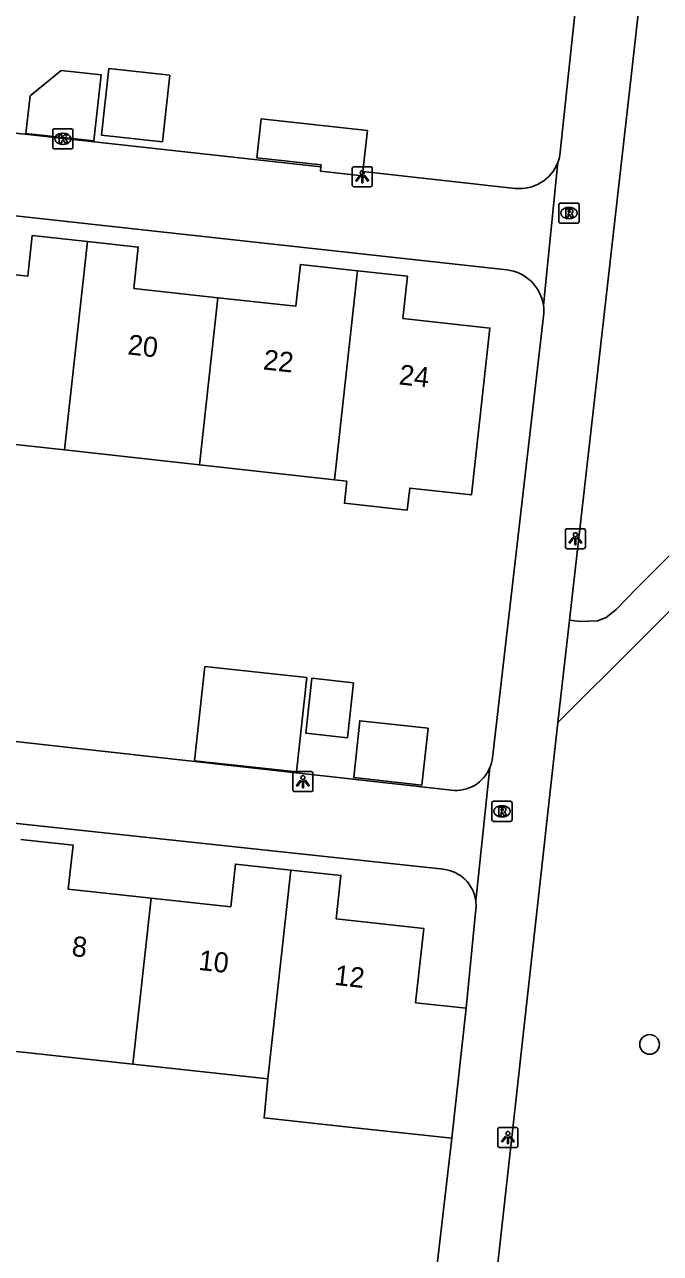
# Model space of a CAD drawing. Extents: x 161928 to 163055, y 386475 to 387428.
# Drawn here: x 162706 to 162737.6, y 386941.4 to 387002.4 of the extents above; entities that cross this region are included whole.
import ezdxf

# ---------------------------------------------------------------- set-up
doc = ezdxf.new("R2010")
doc.units = 0
for name, color, linetype in [('IMGEO_Boom', 7, 'Continuous'), ('IMGEO_Kolk', 7, 'Continuous'), ('IMGEO_Lichtpunt', 7, 'Continuous'), ('IMGEO_Pand', 7, 'Continuous'), ('IMGEO_Pand_nummerreeks', 7, 'Continuous'), ('IMGEO_Rioolput', 7, 'Continuous'), ('IMGEO_Voetpad_halfverhard', 7, 'Continuous'), ('IMGEO_Voetpad_open', 7, 'Continuous')]:
    doc.layers.add(name, color=color, linetype=linetype)

msp = doc.modelspace()

# ---------------------------------------------------------------- linework, layer by layer
at = {"layer": 'IMGEO_Boom'}
msp.add_circle((162737.043, 386951.743), 0.489, dxfattribs=at)
at = {"layer": 'IMGEO_Kolk'}
for p, q in [((162707.389, 386996.336), (162707.389, 386997.188)), ((162707.464, 386997.262), (162708.316, 386997.262)), ((162708.39, 386997.188), (162708.39, 386996.336)), ((162707.9, 386996.482), (162707.875, 386996.482)), ((162707.877, 386997.042), (162707.902, 386997.042)), ((162708.316, 386996.262), (162707.464, 386996.262))]:
    msp.add_line(p, q, dxfattribs=at)
for points in [[(162707.389, 386996.336), (162707.389, 386997.188)], [(162707.464, 386997.262), (162708.316, 386997.262)], [(162708.39, 386997.188), (162708.39, 386996.336)], [(162707.71, 386996.962), (162707.833, 386996.962), (162707.833, 386996.811), (162707.963, 386996.962), (162708.127, 386996.962), (162707.981, 386996.811), (162708.134, 386996.562), (162707.982, 386996.562), (162707.897, 386996.726), (162707.833, 386996.659), (162707.833, 386996.562), (162707.71, 386996.562), (162707.71, 386996.962)], [(162708.316, 386996.262), (162707.464, 386996.262)]]:
    msp.add_lwpolyline(points, dxfattribs=at)
for centre, start, end in [((162707.466, 386997.186), 91.55205, 178.44795), ((162707.466, 386997.186), 91.55205, 178.44795), ((162708.314, 386997.186), 1.55205, 88.44795), ((162708.314, 386997.186), 1.55205, 88.44795), ((162707.466, 386996.338), 181.55205, 268.44795), ((162707.466, 386996.338), 181.55205, 268.44795), ((162708.314, 386996.338), 271.55205, 358.44795), ((162708.314, 386996.338), 271.55205, 358.44795)]:
    msp.add_arc(centre, 0.0765, start, end, dxfattribs=at)
for centre, major_axis, ratio, start_param, end_param in [((162707.876, 386996.762), (-0.387, 0.002), 0.722429, 4.712389, 7.853982), ((162707.901, 386996.762), (-0.39, 0.002), 0.717154, 1.570796, 4.712389)]:
    msp.add_ellipse(centre, major_axis=major_axis, ratio=ratio, start_param=start_param, end_param=end_param, dxfattribs=at)
at = {"layer": 'IMGEO_Lichtpunt'}
for p, q in [((162722.266, 386995.281), (162722.266, 386994.474)), ((162722.266, 386995.281), (162722.266, 386994.474)), ((162723.168, 386995.376), (162722.36, 386995.376)), ((162723.168, 386995.376), (162722.36, 386995.376)), ((162723.262, 386994.474), (162723.262, 386995.281)), ((162723.262, 386994.474), (162723.262, 386995.281)), ((162722.36, 386994.38), (162723.168, 386994.38)), ((162722.36, 386994.38), (162723.168, 386994.38)), ((162732.859, 386977.285), (162732.859, 386976.478)), ((162732.859, 386977.285), (162732.859, 386976.478)), ((162733.761, 386977.38), (162732.953, 386977.38)), ((162733.761, 386977.38), (162732.953, 386977.38)), ((162733.855, 386976.478), (162733.855, 386977.285)), ((162733.855, 386976.478), (162733.855, 386977.285)), ((162732.953, 386976.384), (162733.761, 386976.384)), ((162732.953, 386976.384), (162733.761, 386976.384)), ((162719.318, 386965.21), (162719.318, 386964.403)), ((162719.318, 386965.21), (162719.318, 386964.403)), ((162720.22, 386965.305), (162719.412, 386965.305)), ((162720.22, 386965.305), (162719.412, 386965.305)), ((162720.314, 386964.403), (162720.314, 386965.21)), ((162720.314, 386964.403), (162720.314, 386965.21)), ((162719.412, 386964.309), (162720.22, 386964.309)), ((162719.412, 386964.309), (162720.22, 386964.309)), ((162730.406, 386947.615), (162729.598, 386947.615)), ((162730.406, 386947.615), (162729.598, 386947.615)), ((162729.504, 386947.52), (162729.504, 386946.713)), ((162729.504, 386947.52), (162729.504, 386946.713)), ((162730.5, 386946.713), (162730.5, 386947.52)), ((162730.5, 386946.713), (162730.5, 386947.52)), ((162729.598, 386946.619), (162730.406, 386946.619)), ((162729.598, 386946.619), (162730.406, 386946.619))]:
    msp.add_line(p, q, dxfattribs=at)
for points in [[(162722.64, 386994.945), (162722.679, 386994.917), (162722.491, 386994.655), (162722.453, 386994.682), (162722.64, 386994.945)], [(162722.742, 386994.897), (162722.789, 386994.897), (162722.789, 386994.575), (162722.742, 386994.575), (162722.742, 386994.897)], [(162722.852, 386994.917), (162722.89, 386994.944), (162723.077, 386994.682), (162723.038, 386994.654), (162722.852, 386994.917)], [(162733.233, 386976.949), (162733.272, 386976.921), (162733.084, 386976.659), (162733.046, 386976.686), (162733.233, 386976.949)], [(162733.445, 386976.921), (162733.483, 386976.948), (162733.67, 386976.686), (162733.631, 386976.658), (162733.445, 386976.921)], [(162733.335, 386976.901), (162733.382, 386976.901), (162733.382, 386976.579), (162733.335, 386976.579), (162733.335, 386976.901)], [(162719.692, 386964.874), (162719.731, 386964.846), (162719.543, 386964.584), (162719.505, 386964.611), (162719.692, 386964.874)], [(162719.794, 386964.826), (162719.841, 386964.826), (162719.841, 386964.504), (162719.794, 386964.504), (162719.794, 386964.826)], [(162719.904, 386964.846), (162719.942, 386964.873), (162720.129, 386964.611), (162720.09, 386964.583), (162719.904, 386964.846)], [(162729.878, 386947.184), (162729.917, 386947.156), (162729.729, 386946.894), (162729.691, 386946.921), (162729.878, 386947.184)], [(162729.98, 386947.136), (162730.027, 386947.136), (162730.027, 386946.814), (162729.98, 386946.814), (162729.98, 386947.136)], [(162730.09, 386947.156), (162730.128, 386947.183), (162730.315, 386946.921), (162730.276, 386946.893), (162730.09, 386947.156)]]:
    msp.add_lwpolyline(points, dxfattribs=at)
for centre in [(162722.765, 386995.079), (162733.358, 386977.083), (162719.817, 386965.008), (162730.003, 386947.318)]:
    msp.add_circle(centre, 0.0994, dxfattribs=at)
for centre, start, end in [((162722.36, 386995.281), 90, 180), ((162722.36, 386995.281), 90, 180), ((162723.168, 386995.281), 0, 90), ((162723.168, 386995.281), 0, 90), ((162722.36, 386994.474), 180, 270), ((162722.36, 386994.474), 180, 270), ((162723.168, 386994.474), 270, 0), ((162723.168, 386994.474), 270, 360), ((162732.953, 386977.285), 90, 180), ((162732.953, 386977.285), 90, 180), ((162733.761, 386977.285), 0, 90), ((162733.761, 386977.285), 0, 90), ((162732.953, 386976.478), 180, 270), ((162732.953, 386976.478), 180, 270), ((162733.761, 386976.478), 270, 0), ((162733.761, 386976.478), 270, 360), ((162719.412, 386965.21), 90, 180), ((162719.412, 386965.21), 90, 180), ((162720.22, 386965.21), 0, 90), ((162720.22, 386965.21), 0, 90), ((162719.412, 386964.403), 180, 270), ((162719.412, 386964.403), 180, 270), ((162720.22, 386964.403), 270, 0), ((162720.22, 386964.403), 270, 360), ((162729.598, 386947.52), 90, 180), ((162729.598, 386947.52), 90, 180), ((162730.406, 386947.52), 0, 90), ((162730.406, 386947.52), 0, 90), ((162729.598, 386946.713), 180, 270), ((162729.598, 386946.713), 180, 270), ((162730.406, 386946.713), 270, 0), ((162730.406, 386946.713), 270, 360)]:
    msp.add_arc(centre, 0.0946, start, end, dxfattribs=at)
at = {"layer": 'IMGEO_Pand'}
for points in [[(162706.26, 386998.899), (162706.054, 386997.031), (162709.433, 386996.658), (162709.795, 386999.938), (162707.812, 387000.157), (162706.26, 386998.899)], [(162713.203, 386999.92), (162710.168, 387000.255), (162709.803, 386996.947), (162712.838, 386996.612), (162713.203, 386999.92)], [(162722.8, 386995.132), (162723.025, 386997.166), (162717.745, 386997.75), (162717.531, 386995.817), (162720.724, 386995.465), (162720.713, 386995.363)], [(162722.8, 386995.132), (162722.777, 386994.924), (162720.69, 386995.155), (162720.713, 386995.363)], [(162702.181, 386990.368), (162706.147, 386989.93), (162706.371, 386991.958), (162709.115, 386991.655)], [(162709.115, 386991.655), (162707.969, 386981.292)], [(162709.115, 386991.655), (162711.638, 386991.376), (162711.412, 386989.326), (162715.598, 386988.863)], [(162715.598, 386988.863), (162719.461, 386988.436), (162719.692, 386990.521), (162722.537, 386990.206)], [(162722.537, 386990.206), (162725.023, 386989.931), (162724.791, 386987.829), (162729.112, 386987.351), (162728.195, 386979.057), (162725.125, 386979.396), (162725.004, 386978.303), (162721.877, 386978.648), (162721.998, 386979.742), (162721.388, 386979.809)], [(162722.537, 386990.206), (162721.388, 386979.809)], [(162714.679, 386980.551), (162715.598, 386988.863)], [(162707.969, 386981.292), (162701.26, 386982.033)], [(162714.679, 386980.551), (162707.969, 386981.292)], [(162721.388, 386979.809), (162714.679, 386980.551)], [(162720.011, 386969.978), (162719.502, 386965.287), (162714.437, 386965.837), (162714.946, 386970.527), (162720.011, 386969.978)], [(162722.335, 386969.717), (162720.261, 386969.942), (162719.965, 386967.213), (162722.039, 386966.988), (162722.335, 386969.717)], [(162726.037, 386967.465), (162722.646, 386967.833), (162722.34, 386965.007), (162725.73, 386964.639), (162726.037, 386967.465)], [(162705.805, 386961.933), (162708.395, 386961.652), (162708.157, 386959.463), (162712.275, 386959.016)], [(162712.275, 386959.016), (162716.232, 386958.587), (162716.462, 386960.71), (162719.218, 386960.411)], [(162719.218, 386960.411), (162718.076, 386950.035)], [(162719.218, 386960.411), (162721.708, 386960.141), (162721.474, 386957.985), (162725.819, 386957.514), (162725.418, 386953.813), (162727.924, 386953.541)], [(162711.367, 386950.762), (162712.275, 386959.016)], [(162727.924, 386953.541), (162727.223, 386947.077)], [(162711.367, 386950.762), (162704.656, 386951.49)], [(162718.076, 386950.035), (162711.367, 386950.762)], [(162727.223, 386947.077), (162722.253, 386947.616), (162717.889, 386948.089), (162718.076, 386950.035)]]:
    msp.add_lwpolyline(points, dxfattribs=at)
at = {"layer": 'IMGEO_Rioolput'}
for p, q in [((162732.539, 386992.644), (162732.539, 386993.496)), ((162732.614, 386993.57), (162733.466, 386993.57)), ((162733.54, 386993.496), (162733.54, 386992.644)), ((162733.027, 386993.35), (162733.052, 386993.35)), ((162733.466, 386992.57), (162732.614, 386992.57)), ((162733.05, 386992.79), (162733.025, 386992.79)), ((162729.209, 386962.904), (162729.209, 386963.756)), ((162729.284, 386963.83), (162730.136, 386963.83)), ((162729.697, 386963.61), (162729.722, 386963.61)), ((162730.21, 386963.756), (162730.21, 386962.904)), ((162729.72, 386963.05), (162729.695, 386963.05)), ((162730.136, 386962.83), (162729.284, 386962.83))]:
    msp.add_line(p, q, dxfattribs=at)
for points in [[(162732.539, 386992.644), (162732.539, 386993.496)], [(162732.614, 386993.57), (162733.466, 386993.57)], [(162733.54, 386993.496), (162733.54, 386992.644)], [(162733.128, 386993.268), (162732.876, 386993.27), (162732.876, 386992.87)], [(162732.876, 386992.87), (162733, 386992.87), (162733, 386993.032), (162733.011, 386993.032)], [(162733.054, 386993.189), (162733, 386993.189), (162733, 386993.108)], [(162733, 386993.108), (162733.052, 386993.108)], [(162733.058, 386993.003), (162733.129, 386992.87), (162733.269, 386992.87), (162733.204, 386992.996)], [(162733.466, 386992.57), (162732.614, 386992.57)], [(162729.209, 386962.904), (162729.209, 386963.756)], [(162729.284, 386963.83), (162730.136, 386963.83)], [(162729.798, 386963.528), (162729.546, 386963.53), (162729.546, 386963.13)], [(162730.21, 386963.756), (162730.21, 386962.904)], [(162729.546, 386963.13), (162729.67, 386963.13), (162729.67, 386963.292), (162729.681, 386963.292)], [(162729.724, 386963.449), (162729.67, 386963.449), (162729.67, 386963.368)], [(162729.67, 386963.368), (162729.722, 386963.368)], [(162729.728, 386963.263), (162729.799, 386963.13), (162729.939, 386963.13), (162729.874, 386963.256)], [(162730.136, 386962.83), (162729.284, 386962.83)]]:
    msp.add_lwpolyline(points, dxfattribs=at)
for centre, radius, start, end in [((162732.616, 386993.494), 0.0765, 91.55205, 178.44795), ((162732.616, 386993.494), 0.0765, 91.55205, 178.44795), ((162733.464, 386993.494), 0.0765, 1.55205, 88.44795), ((162733.464, 386993.494), 0.0765, 1.55205, 88.44795), ((162733.01, 386992.979), 0.0533, 26.02933, 88.69889), ((162733.036, 386993.297), 0.19, 274.7715, 282.96867), ((162733.06, 386993.093), 0.0964, 77.00612, 93.18647), ((162733.074, 386993.15), 0.0378, 276.66336, 79.67722), ((162733.127, 386993.158), 0.109, 350.36119, 89.41601), ((162733.125, 386993.158), 0.112, 277.58423, 350.98172), ((162733.109, 386992.943), 0.108, 29.51342, 73.79051), ((162732.616, 386992.646), 0.0765, 181.55205, 268.44795), ((162732.616, 386992.646), 0.0765, 181.55205, 268.44795), ((162733.464, 386992.646), 0.0765, 271.55205, 358.44795), ((162733.464, 386992.646), 0.0765, 271.55205, 358.44795), ((162729.286, 386963.754), 0.0765, 91.55205, 178.44795), ((162729.286, 386963.754), 0.0765, 91.55205, 178.44795), ((162729.797, 386963.418), 0.109, 350.36119, 89.41601), ((162730.134, 386963.754), 0.0765, 1.55205, 88.44795), ((162730.134, 386963.754), 0.0765, 1.55205, 88.44795), ((162729.286, 386962.906), 0.0765, 181.55205, 268.44795), ((162729.286, 386962.906), 0.0765, 181.55205, 268.44795), ((162729.68, 386963.239), 0.0533, 26.02933, 88.69889), ((162729.706, 386963.557), 0.19, 274.7715, 282.96867), ((162729.73, 386963.353), 0.0964, 77.00612, 93.18647), ((162729.744, 386963.41), 0.0378, 276.66336, 79.67722), ((162729.795, 386963.418), 0.112, 277.58423, 350.98172), ((162729.779, 386963.203), 0.108, 29.51342, 73.79051), ((162730.134, 386962.906), 0.0765, 271.55205, 358.44795), ((162730.134, 386962.906), 0.0765, 271.55205, 358.44795)]:
    msp.add_arc(centre, radius, start, end, dxfattribs=at)
for centre, major_axis, ratio, start_param, end_param in [((162733.026, 386993.07), (-0.387, 0.002), 0.722429, 4.712389, 7.853982), ((162733.051, 386993.07), (-0.39, 0.002), 0.717154, 1.570796, 4.712389), ((162729.696, 386963.33), (-0.387, 0.002), 0.722429, 4.712389, 7.853982), ((162729.721, 386963.33), (-0.39, 0.002), 0.717154, 1.570796, 4.712389)]:
    msp.add_ellipse(centre, major_axis=major_axis, ratio=ratio, start_param=start_param, end_param=end_param, dxfattribs=at)
at = {"layer": 'IMGEO_Voetpad_halfverhard'}
for points in [[(162820.657, 387074.3), (162820.174, 387072.554), (162818.397, 387067.362), (162816.164, 387062.349), (162813.925, 387057.865), (162813.631, 387057.321), (162807.092, 387046.491), (162801.899, 387038.328), (162797.297, 387032.426), (162793.667, 387028.499), (162784.047, 387019.222), (162764.875, 387000.002), (162732.493, 386967.738)], [(162747.184, 386985.166), (162736.425, 386974.441), (162735.377, 386973.356), (162734.879, 386972.962), (162734.464, 386972.796), (162733.593, 386972.775), (162733.062, 386972.835)]]:
    msp.add_lwpolyline(points, dxfattribs=at)
at = {"layer": 'IMGEO_Voetpad_open'}
for points in [[(162733.062, 386972.835), (162736.14, 387000), (162742.11, 387053.173)], [(162734.916, 387017.787), (162733.022, 387000), (162732.605, 386996.089)], [(162720.713, 386995.363), (162688.859, 386998.88)], [(162732.485, 386995.59), (162731.766, 386988.488)], [(162729.945, 386990.245), (162688.476, 386994.802)], [(162730.368, 386994.296), (162722.8, 386995.132)], [(162729.239, 386965.998), (162731.775, 386987.949)], [(162732.493, 386967.738), (162733.062, 386972.835)], [(162685.19, 386969.078), (162727.203, 386964.376)], [(162727.428, 386922.197), (162732.493, 386967.738)], [(162728.406, 386958.882), (162729.112, 386965.507)], [(162726.797, 386960.449), (162685.174, 386964.917)], [(162727.924, 386953.541), (162728.413, 386958.474)], [(162724.846, 386926.688), (162727.223, 386947.077)]]:
    msp.add_lwpolyline(points, dxfattribs=at)
for centre, radius, start, end in [((162730.598, 386996.308), 2.019, 339.17585, 353.78058), ((162730.59, 386996.311), 2.027, 263.70208, 339.16799), ((162729.717, 386988.187), 2.071, 8.36115, 83.68834), ((162729.705, 386988.184), 2.084, 353.52456, 8.38866), ((162727.364, 386966.221), 1.889, 337.78168, 353.21422), ((162727.406, 386966.21), 1.845, 263.68296, 337.60686), ((162726.607, 386958.644), 1.815, 7.52434, 83.99095), ((162726.605, 386958.647), 1.816, 354.53182, 7.43402)]:
    msp.add_arc(centre, radius, start, end, dxfattribs=at)

# ---------------------------------------------------------------- texts
at = {"layer": 'IMGEO_Pand_nummerreeks'}
for s, rotation, p in [('20', 353.68173, (162711.078, 386986.048)), ('22', 353.68173, (162717.814, 386985.301)), ('24', 353.68028, (162724.559, 386984.556)), ('8', 353.7079, (162708.298, 386956.146)), ('10', 353.7079, (162714.597, 386955.451)), ('12', 353.7079, (162721.348, 386954.707))]:
    msp.add_text(s, height=1, rotation=rotation, dxfattribs=at).set_placement(p)

doc.saveas('drawing.dxf')
